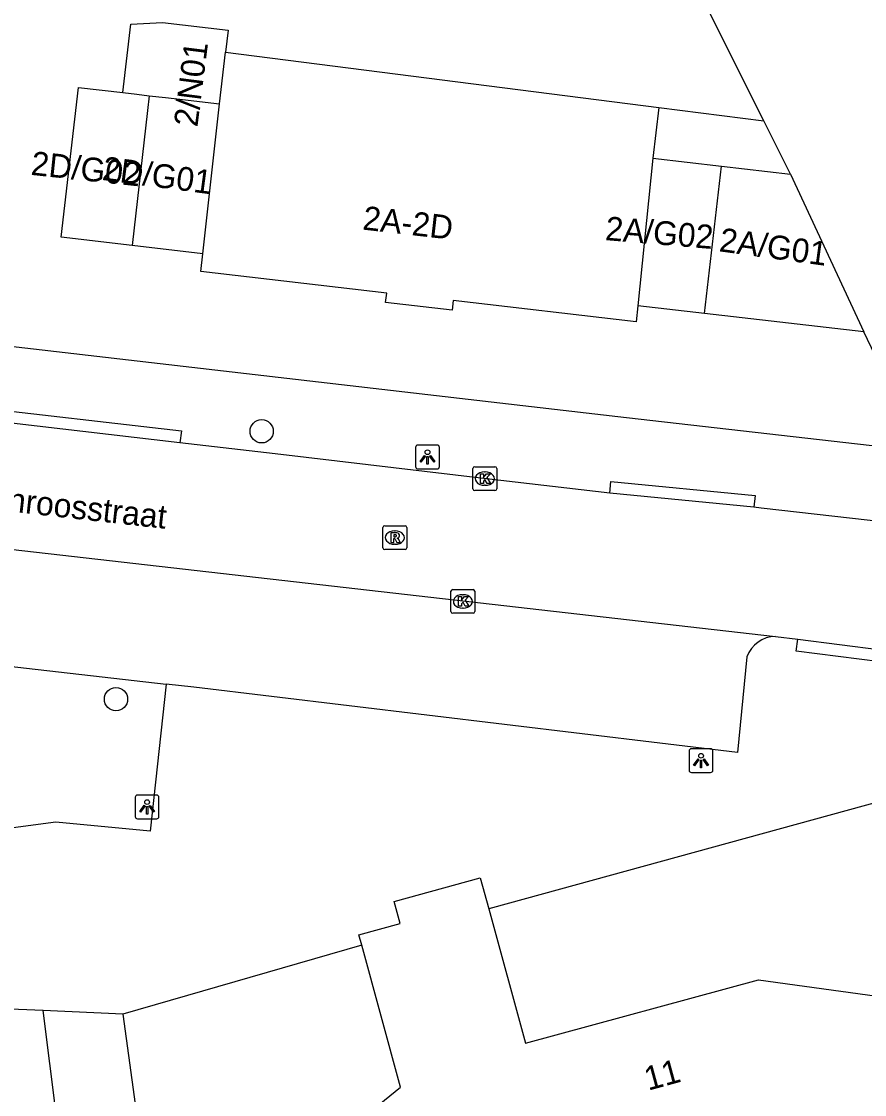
# Model space of a CAD drawing. Extents: x 162250 to 162654, y 380744 to 381605.
# Drawn here: x 162386.93 to 162422.34, y 381336.67 to 381381.75 of the extents above; entities that cross this region are included whole.
import ezdxf

# ---------------------------------------------------------------- set-up
doc = ezdxf.new("R2010")
doc.units = 0
for name, color, linetype in [('IMGEO_Boom', 7, 'Continuous'), ('IMGEO_Kolk', 7, 'Continuous'), ('IMGEO_Lichtpunt', 7, 'Continuous'), ('IMGEO_Openbare_ruimte_label', 7, 'Continuous'), ('IMGEO_Pand', 7, 'Continuous'), ('IMGEO_Pand_nummerreeks', 7, 'Continuous'), ('IMGEO_Parkeervlak_open', 7, 'Continuous'), ('IMGEO_Rijbaan_lokaal_open', 7, 'Continuous'), ('IMGEO_Rioolput', 7, 'Continuous'), ('IMGEO_Voetpad_open', 7, 'Continuous'), ('IMGEO_Woonerf_open', 7, 'Continuous')]:
    doc.layers.add(name, color=color, linetype=linetype)

msp = doc.modelspace()

# ---------------------------------------------------------------- linework, layer by layer
at = {"layer": 'IMGEO_Boom'}
for centre in [(162397.019, 381364.532), (162390.9, 381353.28)]:
    msp.add_circle(centre, 0.489, dxfattribs=at)
at = {"layer": 'IMGEO_Kolk'}
for p, q in [((162405.892, 381362.116), (162405.892, 381362.968)), ((162405.967, 381363.042), (162406.819, 381363.042)), ((162406.38, 381362.822), (162406.405, 381362.822)), ((162406.893, 381362.968), (162406.893, 381362.116)), ((162406.403, 381362.262), (162406.378, 381362.262)), ((162406.819, 381362.042), (162405.967, 381362.042)), ((162404.971, 381356.96), (162404.971, 381357.812)), ((162405.046, 381357.886), (162405.898, 381357.886)), ((162405.972, 381357.812), (162405.972, 381356.96)), ((162405.459, 381357.666), (162405.484, 381357.666)), ((162405.898, 381356.886), (162405.046, 381356.886)), ((162405.482, 381357.106), (162405.457, 381357.106))]:
    msp.add_line(p, q, dxfattribs=at)
for points in [[(162405.892, 381362.116), (162405.892, 381362.968)], [(162405.967, 381363.042), (162406.819, 381363.042)], [(162406.213, 381362.742), (162406.336, 381362.742), (162406.336, 381362.591), (162406.466, 381362.742), (162406.63, 381362.742), (162406.484, 381362.591), (162406.637, 381362.342), (162406.485, 381362.342), (162406.4, 381362.506), (162406.336, 381362.439), (162406.336, 381362.342), (162406.213, 381362.342), (162406.213, 381362.742)], [(162406.893, 381362.968), (162406.893, 381362.116)], [(162406.819, 381362.042), (162405.967, 381362.042)], [(162404.971, 381356.96), (162404.971, 381357.812)], [(162405.046, 381357.886), (162405.898, 381357.886)], [(162405.972, 381357.812), (162405.972, 381356.96)], [(162405.292, 381357.586), (162405.415, 381357.586), (162405.415, 381357.435), (162405.545, 381357.586), (162405.709, 381357.586), (162405.563, 381357.435), (162405.716, 381357.186), (162405.564, 381357.186), (162405.479, 381357.35), (162405.415, 381357.283), (162405.415, 381357.186), (162405.292, 381357.186), (162405.292, 381357.586)], [(162405.898, 381356.886), (162405.046, 381356.886)]]:
    msp.add_lwpolyline(points, dxfattribs=at)
for centre, start, end in [((162405.969, 381362.966), 91.552, 178.448), ((162405.969, 381362.966), 91.552, 178.448), ((162406.817, 381362.966), 1.552, 88.448), ((162406.817, 381362.966), 1.552, 88.448), ((162405.969, 381362.118), 181.552, 268.448), ((162405.969, 381362.118), 181.552, 268.448), ((162406.817, 381362.118), 271.552, 358.448), ((162406.817, 381362.118), 271.552, 358.448), ((162405.048, 381357.81), 91.552, 178.448), ((162405.048, 381357.81), 91.552, 178.448), ((162405.896, 381357.81), 1.552, 88.448), ((162405.896, 381357.81), 1.552, 88.448), ((162405.048, 381356.962), 181.552, 268.448), ((162405.048, 381356.962), 181.552, 268.448), ((162405.896, 381356.962), 271.552, 358.448), ((162405.896, 381356.962), 271.552, 358.448)]:
    msp.add_arc(centre, 0.0765, start, end, dxfattribs=at)
for centre, major_axis, ratio, start_param, end_param in [((162406.379, 381362.542), (-0.387, 0.002), 0.722429, 4.712389, 7.853982), ((162406.404, 381362.542), (-0.39, 0.002), 0.717154, 1.570796, 4.712389), ((162405.458, 381357.386), (-0.387, 0.002), 0.722429, 4.712389, 7.853982), ((162405.483, 381357.386), (-0.39, 0.002), 0.717154, 1.570796, 4.712389)]:
    msp.add_ellipse(centre, major_axis=major_axis, ratio=ratio, start_param=start_param, end_param=end_param, dxfattribs=at)
at = {"layer": 'IMGEO_Lichtpunt'}
for p, q in [((162403.486, 381363.855), (162403.486, 381363.048)), ((162403.486, 381363.855), (162403.486, 381363.048)), ((162404.388, 381363.95), (162403.58, 381363.95)), ((162404.388, 381363.95), (162403.58, 381363.95)), ((162404.482, 381363.048), (162404.482, 381363.855)), ((162404.482, 381363.048), (162404.482, 381363.855)), ((162403.58, 381362.954), (162404.388, 381362.954)), ((162403.58, 381362.954), (162404.388, 381362.954)), ((162414.976, 381351.104), (162414.976, 381350.297)), ((162414.976, 381351.104), (162414.976, 381350.297)), ((162415.878, 381351.199), (162415.07, 381351.199)), ((162415.878, 381351.199), (162415.07, 381351.199)), ((162415.972, 381350.297), (162415.972, 381351.104)), ((162415.972, 381350.297), (162415.972, 381351.104)), ((162415.07, 381350.203), (162415.878, 381350.203)), ((162415.07, 381350.203), (162415.878, 381350.203)), ((162392.61, 381349.252), (162391.802, 381349.252)), ((162392.61, 381349.252), (162391.802, 381349.252)), ((162391.708, 381349.157), (162391.708, 381348.35)), ((162391.708, 381349.157), (162391.708, 381348.35)), ((162392.704, 381348.35), (162392.704, 381349.157)), ((162392.704, 381348.35), (162392.704, 381349.157)), ((162391.802, 381348.256), (162392.61, 381348.256)), ((162391.802, 381348.256), (162392.61, 381348.256))]:
    msp.add_line(p, q, dxfattribs=at)
for points in [[(162403.86, 381363.519), (162403.899, 381363.491), (162403.711, 381363.229), (162403.673, 381363.256), (162403.86, 381363.519)], [(162403.962, 381363.471), (162404.009, 381363.471), (162404.009, 381363.149), (162403.962, 381363.149), (162403.962, 381363.471)], [(162404.072, 381363.491), (162404.11, 381363.518), (162404.297, 381363.256), (162404.258, 381363.228), (162404.072, 381363.491)], [(162415.35, 381350.768), (162415.389, 381350.74), (162415.201, 381350.478), (162415.163, 381350.505), (162415.35, 381350.768)], [(162415.452, 381350.72), (162415.499, 381350.72), (162415.499, 381350.398), (162415.452, 381350.398), (162415.452, 381350.72)], [(162415.562, 381350.74), (162415.6, 381350.767), (162415.787, 381350.505), (162415.748, 381350.477), (162415.562, 381350.74)], [(162392.082, 381348.821), (162392.121, 381348.793), (162391.933, 381348.531), (162391.895, 381348.558), (162392.082, 381348.821)], [(162392.184, 381348.773), (162392.231, 381348.773), (162392.231, 381348.451), (162392.184, 381348.451), (162392.184, 381348.773)], [(162392.294, 381348.793), (162392.332, 381348.82), (162392.519, 381348.558), (162392.48, 381348.53), (162392.294, 381348.793)]]:
    msp.add_lwpolyline(points, dxfattribs=at)
for centre in [(162403.985, 381363.653), (162415.475, 381350.902), (162392.207, 381348.955)]:
    msp.add_circle(centre, 0.0994, dxfattribs=at)
for centre, start, end in [((162403.58, 381363.855), 90, 180), ((162403.58, 381363.855), 90, 180), ((162404.388, 381363.855), 0, 90), ((162404.388, 381363.855), 0, 90), ((162403.58, 381363.048), 180, 270), ((162403.58, 381363.048), 180, 270), ((162404.388, 381363.048), 270, 0), ((162404.388, 381363.048), 270, 360), ((162415.07, 381351.104), 90, 180), ((162415.07, 381351.104), 90, 180), ((162415.878, 381351.104), 0, 90), ((162415.878, 381351.104), 0, 90), ((162415.07, 381350.297), 180, 270), ((162415.07, 381350.297), 180, 270), ((162415.878, 381350.297), 270, 0), ((162415.878, 381350.297), 270, 360), ((162391.802, 381349.157), 90, 180), ((162391.802, 381349.157), 90, 180), ((162392.61, 381349.157), 0, 90), ((162392.61, 381349.157), 0, 90), ((162391.802, 381348.35), 180, 270), ((162391.802, 381348.35), 180, 270), ((162392.61, 381348.35), 270, 0), ((162392.61, 381348.35), 270, 360)]:
    msp.add_arc(centre, 0.0946, start, end, dxfattribs=at)
at = {"layer": 'IMGEO_Pand'}
for points in [[(162418.11, 381377.574), (162410.971, 381391.853), (162414.301, 381393.518), (162414.2, 381393.719)], [(162391.187, 381378.755), (162391.52, 381381.636), (162392.856, 381381.704), (162395.609, 381381.386), (162395.502, 381380.453)], [(162395.254, 381378.287), (162395.502, 381380.453)], [(162395.502, 381380.453), (162413.698, 381378.136)], [(162391.573, 381372.337), (162388.593, 381372.681), (162389.319, 381378.97), (162391.187, 381378.755)], [(162391.187, 381378.755), (162391.775, 381378.687), (162392.3, 381378.627)], [(162392.3, 381378.627), (162392.229, 381378.008), (162391.573, 381372.337)], [(162392.3, 381378.627), (162392.973, 381378.549), (162395.254, 381378.287)], [(162394.553, 381371.992), (162395.254, 381378.287)], [(162413.698, 381378.136), (162413.452, 381376.002)], [(162413.698, 381378.136), (162418.11, 381377.574)], [(162419.229, 381375.335), (162418.11, 381377.574)], [(162413.452, 381376.002), (162412.821, 381369.8)], [(162413.452, 381376.002), (162416.34, 381375.668)], [(162415.626, 381369.477), (162416.34, 381375.668)], [(162416.34, 381375.668), (162419.229, 381375.335)], [(162419.229, 381375.335), (162422.315, 381368.705)], [(162394.553, 381371.992), (162391.573, 381372.337)], [(162412.821, 381369.8), (162412.744, 381369.133), (162405.06, 381370.02), (162405.014, 381369.622), (162402.225, 381369.943), (162402.27, 381370.336), (162394.465, 381371.237), (162394.553, 381371.992)], [(162435.524, 381370.559), (162424.069, 381365.057), (162422.315, 381368.705)], [(162415.626, 381369.477), (162412.821, 381369.8)], [(162422.315, 381368.705), (162415.626, 381369.477)], [(162401.22, 381342.95), (162401.102, 381343.383), (162402.837, 381343.856), (162402.584, 381344.782), (162406.202, 381345.769), (162406.556, 381344.473)], [(162406.556, 381344.473), (162408.097, 381338.824), (162417.882, 381341.494), (162423.284, 381340.745)], [(162424.435, 381298.186), (162419.606, 381296.868), (162415.034, 381313.611), (162419.742, 381314.897), (162419.101, 381317.243), (162418.425, 381319.72), (162411.204, 381317.749), (162406.67, 381316.511), (162406.38, 381316.432), (162403.121, 381320.596), (162402.205, 381320.346), (162401.753, 381320.223), (162400.957, 381323.142), (162401.997, 381323.426), (162399.121, 381333.962), (162402.848, 381336.985), (162401.22, 381342.95)]]:
    msp.add_lwpolyline(points, dxfattribs=at)
at = {"layer": 'IMGEO_Parkeervlak_open'}
msp.add_lwpolyline([(162388.94, 381331.411), (162387.834, 381340.197)], dxfattribs=at)
at = {"layer": 'IMGEO_Rijbaan_lokaal_open'}
for points in [[(162393.586, 381364.052), (162384.577, 381365.095)], [(162411.638, 381361.926), (162406.463, 381362.533), (162397.581, 381363.589), (162393.586, 381364.052)], [(162417.694, 381361.338), (162411.638, 381361.926)], [(162424.469, 381360.557), (162422.583, 381360.789), (162418.002, 381361.308), (162417.694, 381361.338)], [(162385.463, 381359.688), (162418.607, 381355.915)], [(162418.607, 381355.915), (162419.535, 381355.796)], [(162419.535, 381355.796), (162424.79, 381355.126)]]:
    msp.add_lwpolyline(points, dxfattribs=at)
at = {"layer": 'IMGEO_Rioolput'}
for p, q in [((162402.113, 381359.639), (162402.113, 381360.491)), ((162402.188, 381360.565), (162403.04, 381360.565)), ((162403.114, 381360.491), (162403.114, 381359.639)), ((162402.601, 381360.345), (162402.626, 381360.345)), ((162403.04, 381359.565), (162402.188, 381359.565)), ((162402.624, 381359.785), (162402.599, 381359.785))]:
    msp.add_line(p, q, dxfattribs=at)
for points in [[(162402.113, 381359.639), (162402.113, 381360.491)], [(162402.188, 381360.565), (162403.04, 381360.565)], [(162403.114, 381360.491), (162403.114, 381359.639)], [(162402.702, 381360.263), (162402.45, 381360.265), (162402.45, 381359.865)], [(162402.45, 381359.865), (162402.574, 381359.865), (162402.574, 381360.027), (162402.585, 381360.027)], [(162402.628, 381360.184), (162402.574, 381360.184), (162402.574, 381360.103)], [(162402.574, 381360.103), (162402.626, 381360.103)], [(162403.04, 381359.565), (162402.188, 381359.565)], [(162402.632, 381359.998), (162402.703, 381359.865), (162402.843, 381359.865), (162402.778, 381359.991)]]:
    msp.add_lwpolyline(points, dxfattribs=at)
for centre, radius, start, end in [((162402.19, 381360.489), 0.0765, 91.552, 178.448), ((162402.19, 381360.489), 0.0765, 91.552, 178.448), ((162403.038, 381360.489), 0.0765, 1.552, 88.448), ((162403.038, 381360.489), 0.0765, 1.552, 88.448), ((162402.584, 381359.974), 0.0533, 26.0293, 88.6989), ((162402.61, 381360.292), 0.19, 274.7715, 282.9687), ((162402.634, 381360.088), 0.0964, 77.0061, 93.1865), ((162402.648, 381360.145), 0.0378, 276.6634, 79.6772), ((162402.701, 381360.153), 0.109, 350.3612, 89.416), ((162402.699, 381360.153), 0.112, 277.5842, 350.9817), ((162402.683, 381359.938), 0.108, 29.5134, 73.7905), ((162402.19, 381359.641), 0.0765, 181.552, 268.448), ((162402.19, 381359.641), 0.0765, 181.552, 268.448), ((162403.038, 381359.641), 0.0765, 271.552, 358.448), ((162403.038, 381359.641), 0.0765, 271.552, 358.448)]:
    msp.add_arc(centre, radius, start, end, dxfattribs=at)
for centre, major_axis, ratio, start_param, end_param in [((162402.6, 381360.065), (-0.387, 0.002), 0.722429, 4.712389, 7.853982), ((162402.625, 381360.065), (-0.39, 0.002), 0.717154, 1.570796, 4.712389)]:
    msp.add_ellipse(centre, major_axis=major_axis, ratio=ratio, start_param=start_param, end_param=end_param, dxfattribs=at)
at = {"layer": 'IMGEO_Voetpad_open'}
for points in [[(162331.101, 381374.491), (162340.622, 381373.413), (162412.338, 381365.108), (162424.743, 381363.694)], [(162384.577, 381365.095), (162384.639, 381365.591), (162393.648, 381364.548), (162393.586, 381364.052)], [(162411.638, 381361.926), (162411.69, 381362.423), (162417.746, 381361.835), (162417.694, 381361.338)], [(162386.212, 381358.601), (162385.776, 381354.729), (162393.006, 381353.91)], [(162424.79, 381355.126), (162424.767, 381354.626), (162419.468, 381355.301), (162419.535, 381355.796)], [(162417.398, 381355.06), (162417.008, 381351.045), (162394.167, 381353.778), (162393.006, 381353.91)], [(162393.006, 381353.91), (162392.329, 381347.729), (162388.366, 381348.119), (162382.258, 381347.296)], [(162426.714, 381350.004), (162406.556, 381344.473)], [(162401.22, 381342.95), (162391.181, 381340.053)], [(162387.834, 381340.197), (162383.001, 381340.404)], [(162391.181, 381340.053), (162387.834, 381340.197)]]:
    msp.add_lwpolyline(points, dxfattribs=at)
msp.add_arc((162418.614, 381354.623), 1.292, 90.3027, 160.2329, dxfattribs=at)
at = {"layer": 'IMGEO_Woonerf_open'}
msp.add_lwpolyline([(162391.181, 381340.053), (162393.692, 381321.762), (162397.974, 381322.315), (162399.277, 381312.558), (162390.755, 381311.676), (162391.139, 381307.838)], dxfattribs=at)

# ---------------------------------------------------------------- texts
at = {"layer": 'IMGEO_Openbare_ruimte_label'}
msp.add_text('Alpenroosstraat', height=1, rotation=353.6282, dxfattribs=at).set_placement((162383.66, 381361.473))
at = {"layer": 'IMGEO_Pand_nummerreeks'}
for s, rotation, p in [('2/N01', 82.7555, (162394.318, 381377.288)), ('2D/G02', 353.9177, (162387.297, 381375.305)), ('2D/G01', 352.4674, (162390.287, 381375.092)), ('2A-2D', 353.4998, (162401.229, 381373.007)), ('2A/G02', 355.2364, (162411.427, 381372.564)), ('2A/G01', 352.2348, (162416.204, 381372.094)), ('11', 15.2626, (162413.253, 381336.831))]:
    msp.add_text(s, height=1, rotation=rotation, dxfattribs=at).set_placement(p)

doc.saveas('drawing.dxf')
